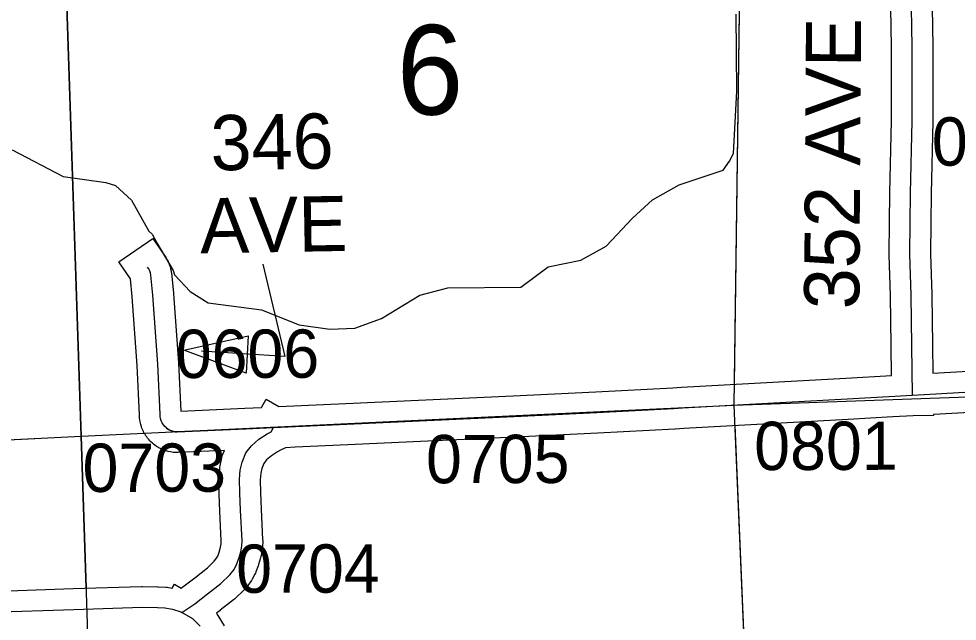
# Model space of a CAD drawing. Extents: x 128.7 to 185.5, y -21.4 to 12.6.
# Drawn here: x 157.942 to 159.303, y -2.161 to -1.288 of the extents above; entities that cross this region are included whole.
import ezdxf

# ---------------------------------------------------------------- set-up
doc = ezdxf.new("R2010")
doc.units = 0
for name, color, linetype in [('tdCoHydroRiver', 7, 'Continuous'), ('tdCoSecRdNmbr', 7, 'Continuous'), ('tdCoSecRdTxt', 7, 'Continuous'), ('tdCoSecRteBand', 7, 'Continuous'), ('tdCoSecRteCL', 7, 'Continuous'), ('tdCoSectLine', 7, 'Continuous'), ('tdCoSectLinePart', 7, 'Continuous'), ('tdCoSectNmbr', 7, 'Continuous'), ('tdCoSurfGravel', 7, 'Continuous'), ('tdCoTwpBndry', 7, 'Continuous'), ('tdCoTwpBndryShd', 7, 'Continuous')]:
    doc.layers.add(name, color=color, linetype=linetype)

msp = doc.modelspace()

# ---------------------------------------------------------------- linework, layer by layer
at = {"layer": 'tdCoHydroRiver'}
msp.add_lwpolyline([(157.9321, -1.4779), (158.0061, -1.5163), (158.068, -1.5251), (158.0823, -1.5294), (158.1052, -1.5506), (158.1305, -1.5955), (158.1354, -1.6), (158.1421, -1.6124), (158.1657, -1.6526), (158.1675, -1.6589), (158.1904, -1.6833), (158.2163, -1.6997), (158.294, -1.7096), (158.3484, -1.7313), (158.3928, -1.7376), (158.4291, -1.7363), (158.468, -1.7223), (158.5236, -1.6887), (158.5643, -1.6778), (158.67, -1.6771), (158.71, -1.6473), (158.757, -1.6377), (158.7941, -1.6174), (158.8321, -1.5766), (158.8611, -1.5503), (158.8998, -1.5284), (158.9638, -1.5072), (158.9728, -1.4942), (158.9787, -1.483), (158.9833, -1.3928), (158.9825, -1.2808)], dxfattribs=at)
at = {"layer": 'tdCoSecRdTxt'}
msp.add_lwpolyline([(158.2957, -1.6436), (158.3275, -1.7776), (158.2068, -1.7695)], dxfattribs=at)
msp.add_lwpolyline([(158.2716, -1.8014), (158.1812, -1.768), (158.2747, -1.7476)], close=True, dxfattribs=at)
at = {"layer": 'tdCoSecRteBand'}
for points in [[(157.8998, -2.118), (158.0205, -2.114), (158.0206, -2.114), (158.0206, -2.114), (158.12, -2.1111), (158.1206, -2.111), (158.1212, -2.1111), (158.1432, -2.1113), (158.1437, -2.1113), (158.1442, -2.1113), (158.1551, -2.1118), (158.157, -2.1119), (158.1588, -2.1122), (158.1645, -2.1132), (158.1678, -2.1076), (158.1772, -2.1132), (158.1796, -2.1115), (158.1971, -2.0981), (158.2154, -2.0837), (158.2254, -2.0742), (158.2285, -2.07), (158.2303, -2.0667), (158.2324, -2.0609), (158.2346, -2.0537), (158.2354, -2.0489), (158.2355, -2.0447), (158.2336, -2.0016), (158.2324, -1.977), (158.2324, -1.9764), (158.2324, -1.9759), (158.2321, -1.9556), (158.2321, -1.9543), (158.2322, -1.953), (158.2332, -1.94), (158.2333, -1.9379), (158.2338, -1.936), (158.2362, -1.9244), (158.2368, -1.9215), (158.238, -1.9189), (158.2402, -1.9137), (158.1729, -1.9167), (158.1711, -1.9168), (158.1692, -1.9167), (158.1659, -1.9164), (158.1639, -1.9163), (158.162, -1.9158), (158.1587, -1.9151), (158.1568, -1.9147), (158.1549, -1.914), (158.1518, -1.9129), (158.1499, -1.9123), (158.1481, -1.9113), (158.1451, -1.9098), (158.1434, -1.9089), (158.1417, -1.9077), (158.139, -1.9058), (158.1374, -1.9047), (158.1359, -1.9033), (158.1356, -1.9031), (158.1334, -1.9011), (158.132, -1.8997), (158.1307, -1.8982), (158.1286, -1.8957), (158.1273, -1.8941), (158.1262, -1.8924), (158.1245, -1.8896), (158.1234, -1.8879), (158.1226, -1.8861), (158.1212, -1.8831), (158.1204, -1.8813), (158.1198, -1.8793), (158.1188, -1.8762), (158.1182, -1.8742), (158.1179, -1.8723), (158.1174, -1.869), (158.117, -1.867), (158.117, -1.865), (158.1169, -1.8619), (158.1137, -1.7904), (158.1064, -1.6911), (158.1037, -1.6649), (158.0867, -1.6403), (158.1362, -1.6062), (158.1532, -1.6309), (158.155, -1.6335), (158.1561, -1.6352), (158.157, -1.637), (158.1584, -1.6398), (158.1594, -1.6416), (158.16, -1.6435), (158.1611, -1.6465), (158.1617, -1.6484), (158.1621, -1.6504), (158.1627, -1.6535), (158.163, -1.6549), (158.1632, -1.6563), (158.1661, -1.6854), (158.1662, -1.6859), (158.1662, -1.6863), (158.1736, -1.7864), (158.1736, -1.7868), (158.1737, -1.7873), (158.1767, -1.8565), (158.2699, -1.8524), (158.2939, -1.8513), (158.3008, -1.8394), (158.319, -1.8501), (158.4163, -1.8457), (158.6589, -1.8343), (158.7789, -1.8287), (158.8905, -1.8228), (158.9031, -1.8221), (159.1418, -1.8088), (159.2078, -1.805), (159.2073, -1.7617), (159.2073, -1.7617), (159.2073, -1.7616), (159.2066, -1.6893), (159.2044, -1.63), (159.2043, -1.6293), (159.2043, -1.6286), (159.2048, -1.583), (159.2048, -1.5829), (159.2048, -1.5829), (159.2053, -1.5403), (159.2053, -1.5401), (159.2053, -1.5399), (159.2078, -1.4357), (159.208, -1.3285), (159.2066, -1.2435)], [(159.2666, -1.2426), (159.268, -1.3278), (159.268, -1.3281), (159.268, -1.3284), (159.2678, -1.4361), (159.2678, -1.4364), (159.2678, -1.4368), (159.2653, -1.5411), (159.2648, -1.5836), (159.2643, -1.6285), (159.2665, -1.6875), (159.2666, -1.6879), (159.2666, -1.6883), (159.2673, -1.761), (159.2678, -1.8016)], [(159.2678, -1.8016), (159.4302, -1.7922)], [(159.4329, -1.8522), (159.2699, -1.8616), (159.2699, -1.8616), (159.2686, -1.8616), (159.2686, -1.8629), (159.2393, -1.8633), (159.21, -1.865), (159.21, -1.865), (159.1452, -1.8687), (159.1452, -1.8687), (159.1452, -1.8687), (158.9065, -1.882), (158.9064, -1.882), (158.9064, -1.882), (158.8938, -1.8827), (158.8937, -1.8827), (158.8937, -1.8827), (158.782, -1.8886), (158.7819, -1.8886), (158.7818, -1.8886), (158.6617, -1.8943), (158.6617, -1.8943), (158.6617, -1.8943), (158.4191, -1.9056), (158.419, -1.9056), (158.419, -1.9056), (158.3428, -1.9091), (158.3428, -1.9091), (158.3285, -1.9098), (158.3214, -1.9133), (158.3172, -1.9154), (158.3084, -1.9213), (158.3013, -1.9274), (158.2974, -1.9326), (158.2943, -1.9397), (158.2929, -1.9465), (158.2921, -1.9562), (158.2924, -1.9746), (158.2936, -1.9987), (158.2936, -1.9987), (158.2936, -1.9988), (158.2955, -2.0432), (158.2956, -2.0444), (158.2956, -2.0456), (158.2953, -2.053), (158.2952, -2.055), (158.2949, -2.057), (158.2934, -2.0657), (158.2931, -2.0675), (158.2926, -2.0692), (158.2896, -2.0791), (158.2893, -2.08), (158.289, -2.0809), (158.2858, -2.0895), (158.2851, -2.0914), (158.2841, -2.0932), (158.2804, -2.1002), (158.2795, -2.102), (158.2782, -2.1036), (158.2723, -2.1118), (158.2707, -2.114), (158.2686, -2.1159), (158.2556, -2.1283), (158.2546, -2.1292), (158.2535, -2.1301), (158.234, -2.1453), (158.2339, -2.1454), (158.2338, -2.1455), (158.2286, -2.1495), (158.2305, -2.1528), (158.2396, -2.1681)]]:
    msp.add_lwpolyline(points, dxfattribs=at)
at = {"layer": 'tdCoSecRteCL'}
for points in [[(159.2382, -1.8333), (159.2373, -1.7613), (159.2366, -1.6886), (159.2343, -1.6289), (159.2348, -1.5833), (159.2353, -1.5406), (159.2378, -1.4361), (159.238, -1.3283), (159.2366, -1.243), (159.2363, -1.2121), (159.2363, -1.201), (159.2403, -1.1732), (159.2417, -1.1594), (159.2447, -1.1322), (159.2462, -1.1155), (159.2464, -1.1041), (159.2466, -1.0895)], [(158.3115, -1.8805), (158.2712, -1.8823), (158.1715, -1.8867), (158.1682, -1.8865), (158.165, -1.8858), (158.1619, -1.8847), (158.1589, -1.8832), (158.1562, -1.8813), (158.1559, -1.881), (158.1537, -1.879), (158.1516, -1.8765), (158.1499, -1.8736), (158.1485, -1.8706), (158.1475, -1.8675), (158.147, -1.8642), (158.1469, -1.8609), (158.1437, -1.7886), (158.1363, -1.6885), (158.1333, -1.6594), (158.1327, -1.6563), (158.1317, -1.6533), (158.1303, -1.6505), (158.1285, -1.6479)], [(159.2382, -1.8333), (159.432, -1.8222), (159.4357, -1.8221), (159.4721, -1.8189), (159.4998, -1.8177), (159.5295, -1.8177), (159.5592, -1.8177), (159.7148, -1.8162), (159.7393, -1.816), (159.8532, -1.815), (159.8953, -1.8143), (159.9839, -1.8122)], [(158.3115, -1.8805), (158.4177, -1.8757), (158.6603, -1.8643), (158.7804, -1.8586), (158.8921, -1.8527), (158.9048, -1.852), (159.1435, -1.8387), (159.2382, -1.8333)], [(158.1785, -2.1487), (158.1973, -2.1358), (158.2155, -2.1217), (158.235, -2.1065), (158.2481, -2.0941), (158.254, -2.086), (158.2577, -2.0791), (158.2609, -2.0704), (158.2638, -2.0606), (158.2653, -2.052), (158.2656, -2.0446), (158.2636, -2.0002), (158.2624, -1.9755), (158.2621, -1.9553), (158.2631, -1.9422), (158.2656, -1.9306), (158.2712, -1.9173), (158.2794, -1.9067), (158.2902, -1.8973), (158.3021, -1.8894), (158.308, -1.8865), (158.3115, -1.8805)], [(157.9007, -2.148), (158.0215, -2.144), (158.1209, -2.141), (158.1429, -2.1413), (158.1537, -2.1418), (158.165, -2.1438), (158.1769, -2.1477), (158.1785, -2.1487)], [(158.2047, -2.1682), (158.1941, -2.1578), (158.1785, -2.1487)]]:
    msp.add_lwpolyline(points, dxfattribs=at)
at = {"layer": 'tdCoSectLine'}
for points in [[(158.9925, -0.8491), (158.9791, -1.848)], [(157.999, -0.8918), (158.0323, -1.8928)], [(158.9791, -1.848), (159.9836, -1.8122)], [(158.0323, -1.8928), (158.9791, -1.848)], [(158.9791, -1.848), (159.0214, -2.8353)], [(156.9821, -1.9458), (158.0323, -1.8928)], [(158.0323, -1.8928), (158.0641, -2.8906)]]:
    msp.add_lwpolyline(points, dxfattribs=at)
at = {"layer": 'tdCoSectLinePart'}
for points in [[(158, -0.9219), (158.0323, -1.8928)], [(158.9887, -1.1345), (158.9796, -1.8176)], [(158.9804, -1.8775), (159.0088, -2.5412)], [(158.0323, -1.8928), (158.1236, -1.8885)], [(157.6531, -1.9119), (158.0323, -1.8928)], [(158.0323, -1.8928), (158.0393, -2.1135)]]:
    msp.add_lwpolyline(points, dxfattribs=at)
at = {"layer": 'tdCoSurfGravel'}
for points in [[(159.2382, -1.8333), (159.2373, -1.7613), (159.2366, -1.6886), (159.2343, -1.6289), (159.2348, -1.5833), (159.2353, -1.5406), (159.2378, -1.4361), (159.238, -1.3283), (159.2366, -1.243), (159.2363, -1.2121), (159.2363, -1.201), (159.2403, -1.1732), (159.2417, -1.1594), (159.2447, -1.1322), (159.2462, -1.1155), (159.2464, -1.1041), (159.2466, -1.0895)], [(158.1559, -1.881), (158.1537, -1.879), (158.1516, -1.8765), (158.1499, -1.8736), (158.1485, -1.8706), (158.1475, -1.8675), (158.147, -1.8642), (158.1469, -1.8609), (158.1437, -1.7886), (158.1363, -1.6885), (158.1333, -1.6594), (158.1327, -1.6563), (158.1317, -1.6533), (158.1303, -1.6505), (158.1285, -1.6479)], [(158.1785, -2.1487), (158.1785, -2.1487), (158.1973, -2.1358), (158.2155, -2.1217), (158.235, -2.1065), (158.2481, -2.0941), (158.254, -2.086), (158.2577, -2.0791), (158.2609, -2.0704), (158.2638, -2.0606), (158.2653, -2.052), (158.2656, -2.0446), (158.2636, -2.0002), (158.2624, -1.9755), (158.2621, -1.9553), (158.2631, -1.9422), (158.2656, -1.9306), (158.2712, -1.9173), (158.2794, -1.9067), (158.2902, -1.8973), (158.3021, -1.8894), (158.308, -1.8865), (158.3115, -1.8805), (158.4177, -1.8757), (158.6603, -1.8643), (158.7804, -1.8586), (158.8921, -1.8527), (158.9048, -1.852), (159.1435, -1.8387), (159.2382, -1.8333), (159.432, -1.8222)], [(158.1559, -1.881), (158.1562, -1.8813), (158.1589, -1.8832), (158.1619, -1.8847), (158.165, -1.8858), (158.1682, -1.8865), (158.1715, -1.8867), (158.2712, -1.8823), (158.3115, -1.8805)], [(157.9007, -2.148), (158.0215, -2.144), (158.1209, -2.141), (158.1429, -2.1413), (158.1537, -2.1418), (158.165, -2.1438), (158.1769, -2.1477), (158.1785, -2.1487)], [(158.2047, -2.1682), (158.1941, -2.1578), (158.1785, -2.1487)]]:
    msp.add_lwpolyline(points, dxfattribs=at)
at = {"layer": 'tdCoTwpBndry'}
msp.add_lwpolyline([(158.0393, -2.1135), (158.0323, -1.8928), (157.999, -0.8918)], dxfattribs=at)
at = {"layer": 'tdCoTwpBndryShd'}
msp.add_lwpolyline([(157.7372, 5.1315), (157.7796, 4.1166), (157.8244, 3.1167), (157.8671, 2.1048), (157.9089, 1.1243), (157.9561, 0.1126), (157.999, -0.8918), (158.0323, -1.8928), (158.0641, -2.8906), (158.09, -3.8899), (158.1261, -4.8909), (158.1526, -5.8934), (158.186, -6.8922), (158.2224, -7.8865), (158.2596, -8.8901), (157.2411, -8.925), (157.2808, -9.9203), (157.3135, -10.9318), (157.3424, -11.9378), (157.3787, -12.9432), (157.4034, -13.501)], dxfattribs=at)

# ---------------------------------------------------------------- texts
at = {"layer": 'tdCoSecRdNmbr'}
for s, rotation, p in [('0504', 0.1201, (159.2665, -1.5007)), ('0606', 0.1193, (158.1695, -1.8086)), ('0801', 0.1199, (159.0087, -1.9421)), ('0705', 0.1195, (158.5326, -1.9612)), ('0703', 0.1192, (158.0343, -1.9738)), ('0704', 0.1193, (158.2572, -2.1201))]:
    msp.add_text(s, height=0.07, rotation=rotation, dxfattribs=at).set_placement(p)
at = {"layer": 'tdCoSecRdTxt'}
for s, rotation, p in [('352 AVE', 89.6108, (159.161, -1.7091)), ('346', 1, (158.2206, -1.5077)), ('AVE', 1, (158.2052, -1.628))]:
    msp.add_text(s, height=0.08, rotation=rotation, dxfattribs=at).set_placement(p)
at = {"layer": 'tdCoSectNmbr'}
msp.add_text('6', height=0.13, rotation=0.1195, dxfattribs=at).set_placement((158.4902, -1.4268))

doc.saveas('drawing.dxf')
